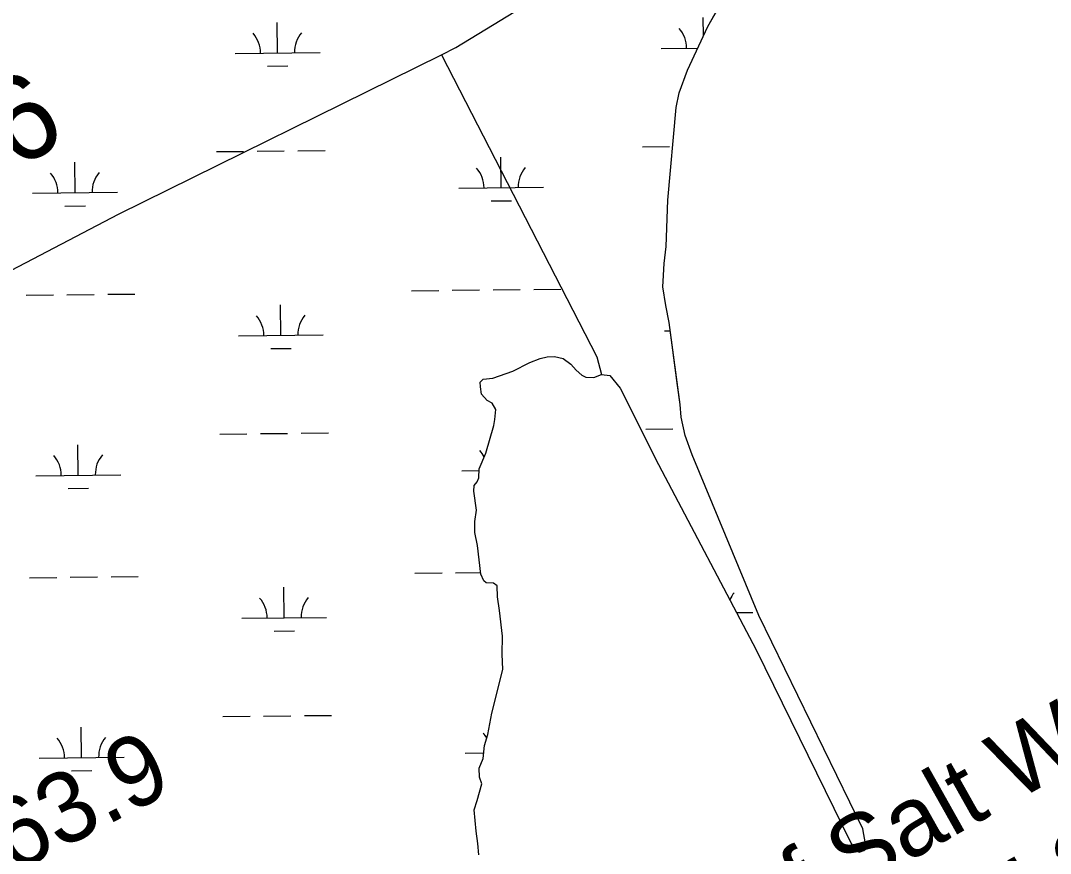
# Model space of a CAD drawing. Extents: x 3684037 to 3722149, y 433263 to 459021.
# Drawn here: x 3712366 to 3713579, y 441123 to 442103 of the extents above; entities that cross this region are included whole.
import ezdxf

# ---------------------------------------------------------------- set-up
doc = ezdxf.new("R2010")
doc.units = 0
for name, color, linetype in [('V-RIVR-EDGE', 7, 'Continuous'), ('V-RIVR-RANG-IDEN', 7, 'Continuous'), ('V-RRAP-SILL-IDEN', 7, 'Continuous'), ('V-SURV-IDEN', 7, 'Continuous'), ('V-TOPO-SHOR', 7, 'Continuous'), ('V-WETL-SWMP', 7, 'Continuous')]:
    doc.layers.add(name, color=color, linetype=linetype)

msp = doc.modelspace()

# ---------------------------------------------------------------- linework, layer by layer
at = {"layer": 'V-RIVR-EDGE'}
msp.add_spline([(3710881.8, 442907.2), (3710900.3, 442872.8), (3710912.9, 442844.2), (3710926.8, 442815.3), (3710939.9, 442789.9), (3710950.2, 442762.3), (3710961.9, 442723.9), (3710972.7, 442706.6), (3710987.5, 442681.3), (3711004.2, 442645.5), (3711013.2, 442612.9), (3711017.6, 442590.3), (3711028.4, 442559.6), (3711043.2, 442525.6), (3711061.2, 442493.5), (3711083.3, 442464), (3711101.8, 442435.5), (3711123.4, 442385.7), (3711146.3, 442329.6), (3711160.2, 442285.2), (3711177.7, 442238.2), (3711205.6, 442178.4), (3711227.6, 442127.2), (3711258.7, 442079.2), (3711273.1, 442038.5), (3711277.1, 442009.6), (3711279.3, 441982.4), (3711285.1, 441965.7), (3711299.5, 441946.7), (3711314.4, 441925.8), (3711322.9, 441901.4), (3711344.1, 441864.3), (3711361.6, 441818.1), (3711381.4, 441766), (3711387.6, 441724.9), (3711408.3, 441685), (3711430.3, 441634.3), (3711447, 441597.2), (3711483.4, 441524.8), (3711505.9, 441474.1), (3711521.6, 441439.7), (3711545.5, 441394), (3711577.4, 441319.3), (3711605.3, 441255), (3711666.5, 441137.7), (3711693.9, 441084.3), (3711722.2, 441011.5), (3711736.2, 440977.5), (3711773.5, 440908.2), (3711800.1, 440850.3), (3711814, 440812.3), (3711827.9, 440785.1), (3711836.5, 440767.5), (3711872.1, 440711.3), (3711903.6, 440647.9), (3711936.4, 440576.4), (3711963.8, 440513.5), (3711991.7, 440467.3), (3712009.3, 440437.4), (3712020, 440394.4), (3712026.8, 440365.5), (3712043.4, 440336), (3712066.4, 440292.6), (3712088.9, 440257.3), (3712109.2, 440235), (3712138.9, 440183.9), (3712150.6, 440149), (3712155.9, 440111), (3712162.2, 440090.7), (3712177.9, 440044.5), (3712191.4, 440016), (3712212.5, 439972.5), (3712246.8, 439918.6), (3712265.2, 439882), (3712282.7, 439834), (3712320.5, 439756.1), (3712342.1, 439710.4), (3712373.6, 439655.6), (3712403.3, 439610.3), (3712425.8, 439558.3), (3712451.5, 439505.8), (3712470.4, 439476.3), (3712503.7, 439435.1), (3712518.6, 439408.8), (3712544.2, 439350.5), (3712559.1, 439322.8), (3712605.5, 439263.9), (3712624, 439233.6), (3712641.5, 439193.3), (3712662.2, 439142.2), (3712689.2, 439086), (3712722.5, 439033.5), (3712753.6, 438981.9), (3712765.2, 438962.6)], degree=3, dxfattribs=at)
at = {"layer": 'V-TOPO-SHOR'}
for points in [[(3711938.1, 441580.2), (3712137.2, 441695.2), (3712481.8, 441875.4), (3712862.1, 442063.3), (3712879.1, 442071.7), (3713140.4, 442231.2), (3713181.1, 442250.8)], [(3712900.3, 441549.2), (3712900.9, 441556.1), (3712904.4, 441560.3), (3712906.2, 441565), (3712906.8, 441575.7), (3712914.4, 441594), (3712923.8, 441626.6), (3712925, 441633.7), (3712926.2, 441645.6), (3712922, 441652.7), (3712916.1, 441656.2), (3712909.5, 441663.3), (3712908.3, 441672.2), (3712907.7, 441677.6), (3712911.3, 441681.1), (3712922.6, 441682.3), (3712946.3, 441690.7), (3712966.4, 441700.8), (3712978.3, 441705.5), (3712986.6, 441707.3), (3712995.5, 441707.9), (3713005.6, 441705.6), (3713014.5, 441699), (3713021, 441691.9), (3713027.5, 441686), (3713032.3, 441683.6), (3713041.8, 441683.1), (3713050.7, 441686.6), (3713060.7, 441685.5), (3713072.6, 441670.6), (3713117.8, 441580.6), (3713233.1, 441362.5), (3713344.9, 441134.3), (3713349, 441127.7), (3713352.6, 441124.8), (3713354.4, 441124.2), (3713359.7, 441126), (3713361.5, 441127.8), (3713361.5, 441131.3), (3713361.5, 441133.7), (3713358.5, 441151.5), (3713236, 441402.8), (3713157.5, 441591.9), (3713149.2, 441615), (3713144.4, 441636.3), (3713143.2, 441651.2), (3713140.2, 441673.7), (3713130.6, 441747.8), (3713126.5, 441768), (3713122.9, 441789.9), (3713123.5, 441796.4), (3713124.6, 441817.2), (3713127, 441837.4), (3713128.7, 441891.9), (3713138.6, 442001), (3713142.2, 442018.2), (3713152.2, 442044.9), (3713175.9, 442096.6), (3713204.9, 442147.6)], [(3712862.1, 442063.3), (3713045.3, 441707.4), (3713050.7, 441686.6)], [(3712906.2, 441121.1), (3712905, 441134.1), (3712903.2, 441148.9), (3712900.8, 441173.8), (3712904.3, 441185.1), (3712909.6, 441204.7), (3712907.2, 441212.4), (3712906.6, 441223.1), (3712911.4, 441234.3), (3712913.1, 441249.8), (3712916.7, 441262.8), (3712921.4, 441287.7), (3712934.4, 441339.3), (3712933.7, 441357.1), (3712934.3, 441378.5), (3712930.7, 441408.7), (3712928.3, 441424.7), (3712927.7, 441437.8), (3712923.6, 441440.7), (3712914.7, 441441.3), (3712912.3, 441443.7), (3712908.7, 441451.4), (3712904.5, 441485.2), (3712901.6, 441500.6), (3712901.5, 441513.6), (3712903.3, 441526.7), (3712900.3, 441549.2)]]:
    msp.add_lwpolyline(points, dxfattribs=at)
at = {"layer": 'V-WETL-SWMP'}
for p, q in [((3713175.9, 442096.6), (3713204.9, 442147.6)), ((3713170.9, 442085.6), (3713170.6, 442107.2)), ((3712669.2, 442065.3), (3712668.7, 442101.3)), ((3713152.2, 442044.9), (3713175.9, 442096.6)), ((3713121, 442070.6), (3713164.2, 442071.1)), ((3712619.2, 442064.8), (3712719.2, 442065.9)), ((3712657.3, 442049.8), (3712681.3, 442050.1)), ((3713142.2, 442018.2), (3713152.2, 442044.9)), ((3713138.7, 442001), (3713142.2, 442018.2)), ((3713128.7, 441891.9), (3713138.7, 442001)), ((3712597.1, 441949.1), (3712629.1, 441949.4)), ((3712645.1, 441949.6), (3712677.1, 441950)), ((3712693.1, 441950.2), (3712725.1, 441950.6)), ((3713099, 441954.9), (3713131, 441955.3)), ((3712932.5, 441906.5), (3712932, 441942.5)), ((3712430.6, 441900.7), (3712430.2, 441936.7)), ((3712380.6, 441900.1), (3712480.6, 441901.3)), ((3712882.5, 441906), (3712982.5, 441907.1)), ((3712920.6, 441891), (3712944.6, 441891.2)), ((3713127, 441837.4), (3713128.7, 441891.9)), ((3712418.8, 441885.1), (3712442.8, 441885.4)), ((3713124.6, 441817.2), (3713127, 441837.4)), ((3713123.5, 441796.4), (3713124.6, 441817.2)), ((3713122.9, 441789.9), (3713123.5, 441796.4)), ((3712373.1, 441779.9), (3712405.1, 441780.3)), ((3712421.1, 441780.5), (3712453.1, 441780.9)), ((3712469.1, 441781.1), (3712501.1, 441781.4)), ((3712827, 441785.2), (3712859, 441785.6)), ((3712875, 441785.8), (3712907, 441786.2)), ((3712923, 441786.3), (3712955, 441786.7)), ((3712971, 441786.9), (3713003, 441787.3)), ((3713126.5, 441768), (3713122.9, 441789.9)), ((3712673, 441732.7), (3712672.6, 441768.7)), ((3713130.6, 441747.8), (3713126.5, 441768)), ((3713143.2, 441651.2), (3713130.6, 441747.8)), ((3712623, 441732.1), (3712723, 441733.3)), ((3713124.9, 441737.9), (3713131.9, 441738)), ((3712661.2, 441717.1), (3712685.2, 441717.4)), ((3712978.3, 441705.5), (3712986.6, 441707.3)), ((3712986.6, 441707.3), (3712995.5, 441707.9)), ((3712995.5, 441707.9), (3713005.6, 441705.6)), ((3712946.3, 441690.7), (3712966.4, 441700.8)), ((3712966.4, 441700.8), (3712978.3, 441705.5)), ((3713005.6, 441705.6), (3713014.5, 441699)), ((3713014.5, 441699), (3713021, 441691.9)), ((3712922.6, 441682.3), (3712946.3, 441690.7)), ((3713021, 441691.9), (3713027.5, 441686)), ((3713027.5, 441686), (3713032.3, 441683.6)), ((3713032.3, 441683.6), (3713041.8, 441683.1)), ((3713041.8, 441683.1), (3713050.7, 441686.6)), ((3713050.7, 441686.6), (3713060.7, 441685.5)), ((3713060.7, 441685.5), (3713072.6, 441670.6)), ((3712907.7, 441677.6), (3712911.3, 441681.1)), ((3712908.3, 441672.2), (3712907.7, 441677.6)), ((3712909.5, 441663.3), (3712908.3, 441672.2)), ((3712911.3, 441681.1), (3712922.6, 441682.3)), ((3713072.6, 441670.6), (3713117.8, 441580.6)), ((3712916.1, 441656.2), (3712909.5, 441663.3)), ((3712922, 441652.7), (3712916.1, 441656.2)), ((3712926.2, 441645.6), (3712922, 441652.7)), ((3713144.4, 441636.3), (3713143.2, 441651.2)), ((3712925, 441633.7), (3712926.2, 441645.6)), ((3713149.2, 441615), (3713144.4, 441636.3)), ((3712914.4, 441594), (3712923.8, 441626.6)), ((3712923.8, 441626.6), (3712925, 441633.7)), ((3713102.8, 441622.3), (3713134.8, 441622.6)), ((3712601, 441616.4), (3712633, 441616.8)), ((3712649, 441617), (3712681, 441617.3)), ((3712697, 441617.5), (3712729, 441617.9)), ((3713157.5, 441591.9), (3713149.2, 441615)), ((3712434.5, 441568), (3712434, 441604)), ((3712906.8, 441575.7), (3712914.4, 441594)), ((3713236, 441402.8), (3713157.5, 441591.9)), ((3712886.3, 441573.3), (3712906.7, 441573.5)), ((3712906.2, 441565), (3712906.8, 441575.7)), ((3713117.8, 441580.6), (3713233.1, 441362.5)), ((3712384.5, 441567.5), (3712484.5, 441568.6)), ((3712904.4, 441560.3), (3712906.2, 441565)), ((3712422.6, 441552.5), (3712446.6, 441552.8)), ((3712900.3, 441549.2), (3712900.9, 441556.1)), ((3712903.3, 441526.7), (3712900.3, 441549.2)), ((3712900.9, 441556.1), (3712904.4, 441560.3)), ((3712901.5, 441513.6), (3712903.3, 441526.7)), ((3712901.6, 441500.6), (3712901.5, 441513.6)), ((3712904.5, 441485.2), (3712901.6, 441500.6)), ((3712908.7, 441451.4), (3712904.5, 441485.2)), ((3712830.9, 441452.6), (3712862.9, 441452.9)), ((3712878.9, 441453.1), (3712908.5, 441453.5)), ((3712377, 441447.3), (3712409, 441447.7)), ((3712425, 441447.9), (3712457, 441448.2)), ((3712473, 441448.4), (3712505, 441448.8)), ((3712912.3, 441443.7), (3712908.7, 441451.4)), ((3712914.7, 441441.3), (3712912.3, 441443.7)), ((3712923.6, 441440.7), (3712914.7, 441441.3)), ((3712927.7, 441437.8), (3712923.6, 441440.7)), ((3712676.9, 441400), (3712676.5, 441436)), ((3712928.3, 441424.7), (3712927.7, 441437.8)), ((3712930.7, 441408.7), (3712928.3, 441424.7)), ((3712934.3, 441378.5), (3712930.7, 441408.7)), ((3713210, 441406.2), (3713228.8, 441406.5)), ((3712626.9, 441399.5), (3712726.9, 441400.6)), ((3713358.5, 441151.5), (3713236, 441402.8)), ((3712665.1, 441384.5), (3712689.1, 441384.7)), ((3712933.7, 441357.1), (3712934.3, 441378.5)), ((3712934.4, 441339.3), (3712933.7, 441357.1)), ((3713233.1, 441362.5), (3713344.9, 441134.3)), ((3712921.4, 441287.7), (3712934.4, 441339.3)), ((3712604.8, 441283.8), (3712636.8, 441284.1)), ((3712652.8, 441284.3), (3712684.8, 441284.7)), ((3712700.8, 441284.9), (3712732.8, 441285.2)), ((3712916.7, 441262.8), (3712921.4, 441287.7)), ((3712438.3, 441235.4), (3712437.9, 441271.4)), ((3712913.1, 441249.8), (3712916.7, 441262.8)), ((3712911.4, 441234.3), (3712913.1, 441249.8)), ((3712388.3, 441234.8), (3712488.3, 441236)), ((3712890.2, 441240.6), (3712912.1, 441240.9)), ((3712906.6, 441223.1), (3712911.4, 441234.3)), ((3712907.2, 441212.4), (3712906.6, 441223.1)), ((3712426.5, 441219.8), (3712450.5, 441220.1)), ((3712909.6, 441204.7), (3712907.2, 441212.4)), ((3712904.3, 441185.1), (3712909.6, 441204.7)), ((3712900.8, 441173.8), (3712904.3, 441185.1)), ((3712903.2, 441148.9), (3712900.8, 441173.8)), ((3712905, 441134.1), (3712903.2, 441148.9)), ((3713361.5, 441133.7), (3713358.5, 441151.5)), ((3712906.2, 441121.1), (3712905, 441134.1)), ((3713344.9, 441134.3), (3713349, 441127.7)), ((3713349, 441127.7), (3713352.6, 441124.8)), ((3713351.2, 441125.9), (3713359.8, 441126)), ((3713352.6, 441124.8), (3713354.4, 441124.2)), ((3713354.4, 441124.2), (3713359.7, 441126)), ((3713359.7, 441126), (3713361.5, 441127.8)), ((3713361.5, 441127.8), (3713361.5, 441133.7))]:
    msp.add_line(p, q, dxfattribs=at)
for centre, start, end in [((3712613.9, 442065.2), 359.8949, 41.4385), ((3712724.4, 442066.5), 139.8949, 181.4385), ((3713115.8, 442071), 359.8949, 41.4385), ((3712877.2, 441906.4), 359.8949, 41.4385), ((3712987.7, 441907.7), 139.8949, 181.4385), ((3712375.3, 441900.5), 359.8949, 41.4385), ((3712485.8, 441901.8), 139.8949, 181.4385), ((3712617.8, 441732.5), 359.8949, 41.4385), ((3712728.3, 441733.8), 139.8949, 181.4385), ((3712379.2, 441567.9), 359.8949, 41.4385), ((3712489.7, 441569.2), 139.8949, 181.4385), ((3712881.1, 441573.7), 26.7618, 41.4385), ((3713234, 441407), 139.8949, 155.6949), ((3712621.7, 441399.9), 359.8949, 41.4385), ((3712732.1, 441401.2), 139.8949, 181.4385), ((3712383.1, 441235.2), 359.8949, 41.4385), ((3712493.6, 441236.5), 139.8949, 181.4385), ((3712885, 441241.1), 29.8704, 41.4385)]:
    msp.add_arc(centre, 35.2, start, end, dxfattribs=at)

# ---------------------------------------------------------------- texts
at = {"layer": 'V-RIVR-RANG-IDEN'}
msp.add_text('R-63.9', height=83, rotation=27.3575, dxfattribs=at).set_placement((3712253.3, 441044.3))
at = {"layer": 'V-RRAP-SILL-IDEN'}
for s, p in [('Location of Salt Water Barrier', (3712851.9, 440798.1)), ('Location of Salt Water Barrier', (3713040.9, 440521.4)), ('Constructed Jul 2012', (3712921.4, 440674.3))]:
    msp.add_text(s, height=82, rotation=29.3104, dxfattribs=at).set_placement(p)
at = {"layer": 'V-SURV-IDEN'}
msp.add_text('902+92.6', height=100, rotation=28.315, dxfattribs=at).set_placement((3711929.7, 441696.2))

doc.saveas('drawing.dxf')
